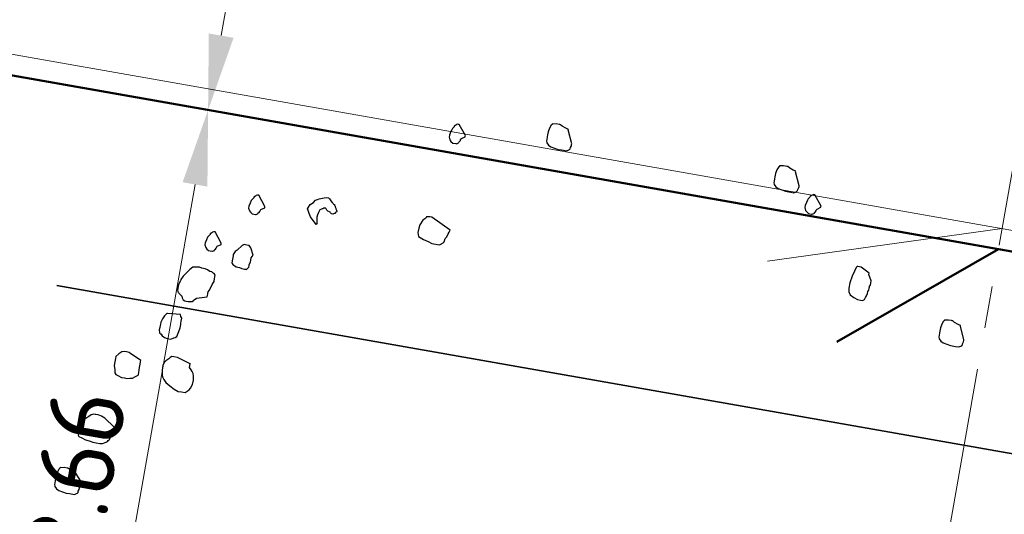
# Model space of a CAD drawing. Header units: metres. Extents: x 2514 to 227642, y 1683 to 852646.
# Tile 322 of 462: x 113998.91 to 114003.6, y 426278.73 to 426281.08. Entities that reach past the tile are written whole.
import ezdxf

# ---------------------------------------------------------------- set-up
doc = ezdxf.new("R2010")
doc.units = ezdxf.units.M
doc.linetypes.add('XX-CENTER', pattern=[8, 5, -1, 1, -1])
doc.layers.get('Defpoints').update_dxf_attribs({"color": 244, "lineweight": 35})
for name, color, linetype, lineweight in [('N-WE-GR-BOOM-G', 94, 'Continuous', 35), ('N-WE-GR-BOOM-S', 94, 'Continuous', 25), ('N-WE-VH-KANTOPSLUITING_ACHTERKANTBAND-G', 1, 'Continuous', 50), ('N-WE-VH-KANTOPSLUITING_OPSLUITBAND_100X200-G', 1, 'Continuous', 18), ('N-WE-VH-M', 7, 'Continuous', 18), ('X-XX-AL-VERWIJZING_DOORSNEDE-G', 7, 'XX-CENTER', 18)]:
    doc.layers.add(name, color=color, linetype=linetype, lineweight=lineweight)
doc.styles.add('NLCS-ISO-M200-T18', font='NLCS-ISO.ttf', dxfattribs={"height": 0.36})
doc.dimstyles.new('NLCS-M200-T18-PIJL_L2_H1', dxfattribs={"dimscale": 0.2, "dimtxt": 2.5, "dimasz": 1.8, "dimexe": 2, "dimexo": 2, "dimgap": 0.7, "dimtad": 1, "dimzin": 0, "dimdsep": 46, "dimtxsty": 'NLCS-ISO-M200-T18', "dimcen": 0, "dimdle": 2, "dimclrd": 256, "dimclre": 256, "dimclrt": 1, "dimadec": 1, "dimazin": 0, "dimtfac": 1, "dimtdec": 3, "dimtofl": 0, "dimtmove": 0, "dimatfit": 3, "dimfxl": 2, "dimfxlon": 1, "dimtfillclr": 256, "dimtolj": 1, "dimtzin": 0, "dimlwd": -1, "dimlwe": -1, "dimarcsym": 0})

# ---------------------------------------------------------------- blocks, each defined once
blk = doc.blocks.new('SGR-BOOM_11')
at = {"flags": 128}
for points in [[(-0.6010486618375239, 4.680725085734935), (-0.6568115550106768, 4.804674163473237), (-0.6568115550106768, 4.810896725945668), (-0.6814834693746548, 4.816697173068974), (-0.7187751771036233, 4.829135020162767), (-0.7372318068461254, 4.841572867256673), (-0.7434470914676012, 4.841572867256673), (-0.749662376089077, 4.841572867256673), (-0.7805495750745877, 4.841572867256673), (-0.8116405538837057, 4.835357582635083), (-0.8178558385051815, 4.835357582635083), (-0.8178558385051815, 4.829135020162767), (-0.8238673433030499, 4.822919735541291), (-0.8363124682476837, 4.792243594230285), (-0.8425277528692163, 4.754930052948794), (-0.8425277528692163, 4.723839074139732), (-0.8425277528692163, 4.70560077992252), (-0.8425277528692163, 4.680725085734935), (-0.8425277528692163, 4.668294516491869), (-0.8363124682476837, 4.64963410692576), (-0.8178558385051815, 4.630980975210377), (-0.7929801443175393, 4.618543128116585), (-0.755892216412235, 4.612742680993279), (-0.7187751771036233, 4.606527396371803), (-0.6876841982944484, 4.606527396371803), (-0.6690383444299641, 4.606527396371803), (-0.6381511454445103, 4.606527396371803), (-0.6195052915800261, 4.618543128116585), (-0.6134937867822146, 4.624765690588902), (-0.6072785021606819, 4.630980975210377), (-0.6072785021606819, 4.643418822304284), (-0.6010486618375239, 4.662071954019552), (-0.6010486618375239, 4.674509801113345), (-0.6010486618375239, 4.680725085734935)], [(1.603499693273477, 4.662071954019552), (1.547751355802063, 4.786021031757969), (1.547751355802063, 4.792243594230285), (1.523079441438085, 4.798458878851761), (1.485976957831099, 4.810896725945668), (1.467331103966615, 4.822919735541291), (1.461115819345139, 4.822919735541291), (1.454885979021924, 4.822919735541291), (1.42399878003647, 4.822919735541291), (1.392907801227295, 4.816697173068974), (1.386910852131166, 4.816697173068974), (1.386910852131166, 4.810896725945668), (1.380681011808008, 4.804674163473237), (1.368250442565, 4.773583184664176), (1.362035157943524, 4.736276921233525), (1.362035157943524, 4.70560077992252), (1.362035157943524, 4.686947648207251), (1.362035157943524, 4.662071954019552), (1.362035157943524, 4.64963410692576), (1.368250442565, 4.630980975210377), (1.386910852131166, 4.612742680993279), (1.411568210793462, 4.600304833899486), (1.448670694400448, 4.59408954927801), (1.485976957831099, 4.587866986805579), (1.516864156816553, 4.587866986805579), (1.535524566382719, 4.587866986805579), (1.56641176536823, 4.587866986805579), (1.585057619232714, 4.600304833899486), (1.591069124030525, 4.606527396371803), (1.597284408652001, 4.612742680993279), (1.597284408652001, 4.624765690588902), (1.603499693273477, 4.643418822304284), (1.603499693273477, 4.655856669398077), (1.603499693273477, 4.662071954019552)], [(-1.613790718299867, 4.582481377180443), (-1.689858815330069, 4.676998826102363), (-1.696074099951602, 4.676998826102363), (-1.70230394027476, 4.676998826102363), (-1.714734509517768, 4.670776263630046), (-1.72074601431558, 4.664560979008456), (-1.733176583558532, 4.652537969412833), (-1.733176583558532, 4.646322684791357), (-1.745621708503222, 4.627669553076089), (-1.751836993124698, 4.615231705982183), (-1.758052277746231, 4.590356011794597), (-1.764267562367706, 4.559265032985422), (-1.764267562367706, 4.54102673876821), (-1.751836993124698, 4.516151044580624), (-1.739391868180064, 4.503720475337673), (-1.72074601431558, 4.491282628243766), (-1.689858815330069, 4.491282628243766), (-1.683643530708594, 4.491282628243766), (-1.665186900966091, 4.503720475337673), (-1.665186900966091, 4.509935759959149), (-1.658971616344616, 4.516151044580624), (-1.65275633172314, 4.528588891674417), (-1.65275633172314, 4.534811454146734), (-1.646541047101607, 4.547242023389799), (-1.613790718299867, 4.57004353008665), (-1.613790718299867, 4.576266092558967), (-1.613790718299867, 4.582481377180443)], [(1.843115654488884, 4.507446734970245), (1.767047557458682, 4.601964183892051), (1.761036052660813, 4.601964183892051), (1.754820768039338, 4.601964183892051), (1.742375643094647, 4.596163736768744), (1.736160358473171, 4.589941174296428), (1.723729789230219, 4.577503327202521), (1.723729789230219, 4.571288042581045), (1.711502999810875, 4.552634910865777), (1.705273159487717, 4.540197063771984), (1.699057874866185, 4.515321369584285), (1.692842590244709, 4.48464522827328), (1.692842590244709, 4.465992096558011), (1.705273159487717, 4.441123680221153), (1.717499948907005, 4.428685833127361), (1.736160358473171, 4.416247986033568), (1.767047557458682, 4.416247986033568), (1.773262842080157, 4.416247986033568), (1.791908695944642, 4.428685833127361), (1.791908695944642, 4.434901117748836), (1.7981385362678, 4.441123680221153), (1.804353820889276, 4.453554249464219), (1.804353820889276, 4.459776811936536), (1.810569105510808, 4.472214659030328), (1.843115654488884, 4.495008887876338), (1.843115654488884, 4.501231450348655), (1.843115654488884, 4.507446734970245)], [(2.405649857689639, 3.956098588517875), (2.319014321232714, 3.999627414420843), (2.287923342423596, 3.999627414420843), (2.28170805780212, 3.999627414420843), (2.275478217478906, 3.98718956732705), (2.263251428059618, 3.950298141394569), (2.25082085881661, 3.900554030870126), (2.238390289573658, 3.832564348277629), (2.238390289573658, 3.782820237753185), (2.244605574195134, 3.745928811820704), (2.263251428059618, 3.721053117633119), (2.300353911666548, 3.702399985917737), (2.337456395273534, 3.689962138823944), (2.368547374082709, 3.689962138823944), (2.387004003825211, 3.689962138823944), (2.405649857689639, 3.702399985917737), (2.411865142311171, 3.721053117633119), (2.418094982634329, 3.739706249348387), (2.424091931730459, 3.764167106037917), (2.424091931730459, 3.782820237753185), (2.430321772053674, 3.795258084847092), (2.430321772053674, 3.81391121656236), (2.430321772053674, 3.826349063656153), (2.430321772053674, 3.838786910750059), (2.436537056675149, 3.845002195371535), (2.436537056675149, 3.869463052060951), (2.436537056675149, 3.888116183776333), (2.405649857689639, 3.944082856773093), (2.405649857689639, 3.956098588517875)], [(-2.870486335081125, 3.503001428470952), (-2.935361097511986, 3.566013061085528), (-2.950906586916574, 3.59254082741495), (-2.966248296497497, 3.619490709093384), (-2.975578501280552, 3.635654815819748), (-2.971008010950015, 3.652655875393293), (-2.958985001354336, 3.680842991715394), (-2.929771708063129, 3.704889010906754), (-2.91463377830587, 3.728098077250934), (-2.898462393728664, 3.737217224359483), (-2.882305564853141, 3.746758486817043), (-2.836280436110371, 3.765826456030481), (-2.81182685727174, 3.772871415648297), (-2.797940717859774, 3.773701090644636), (-2.786543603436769, 3.766241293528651), (-2.768712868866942, 3.747995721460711), (-2.753997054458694, 3.73473547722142), (-2.742599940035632, 3.727268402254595), (-2.739485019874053, 3.721882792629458), (-2.73098449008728, 3.71939376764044), (-2.727884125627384, 3.714422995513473), (-2.724769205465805, 3.709030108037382), (-2.721668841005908, 3.703644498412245), (-2.718553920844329, 3.698251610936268), (-2.712338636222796, 3.68747311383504), (-2.709223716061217, 3.68208750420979), (-2.70612335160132, 3.676694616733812), (-2.703008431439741, 3.671309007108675), (-2.696793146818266, 3.660530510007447), (-2.699078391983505, 3.652241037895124), (-2.704464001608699, 3.64892233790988), (-2.712134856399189, 3.637314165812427), (-2.717520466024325, 3.634410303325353), (-2.728306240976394, 3.628195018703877), (-2.741974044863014, 3.627365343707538), (-2.753589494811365, 3.634825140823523), (-2.756689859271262, 3.6402180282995), (-2.765190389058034, 3.642707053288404), (-2.782191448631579, 3.647262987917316), (-2.793588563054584, 3.6547227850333), (-2.79980384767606, 3.665501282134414), (-2.811419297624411, 3.67296835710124), (-2.816804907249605, 3.670064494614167), (-2.822190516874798, 3.666745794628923), (-2.832757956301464, 3.660945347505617), (-2.838143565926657, 3.657626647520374), (-2.843543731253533, 3.6547227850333), (-2.859715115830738, 3.645188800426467), (-2.866556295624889, 3.619905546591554), (-2.873179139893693, 3.594615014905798), (-2.874634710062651, 3.572228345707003), (-2.870690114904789, 3.553160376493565), (-2.866760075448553, 3.533677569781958), (-2.865930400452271, 3.519995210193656), (-2.863033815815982, 3.514609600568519), (-2.859918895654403, 3.509216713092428), (-2.865100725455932, 3.506320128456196), (-2.870486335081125, 3.503001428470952)], [(-1.602189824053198, 3.668405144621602), (-1.794121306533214, 3.761263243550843), (-1.812563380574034, 3.761263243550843), (-1.843654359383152, 3.755047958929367), (-1.849869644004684, 3.742610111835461), (-1.874541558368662, 3.717734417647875), (-1.893187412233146, 3.668405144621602), (-1.899417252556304, 3.637314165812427), (-1.899417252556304, 3.594200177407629), (-1.886972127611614, 3.556893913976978), (-1.837439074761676, 3.53824078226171), (-1.787891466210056, 3.525802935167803), (-1.750803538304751, 3.513365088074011), (-1.676394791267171, 3.513365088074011), (-1.670164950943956, 3.519580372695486), (-1.64550759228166, 3.53824078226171), (-1.639277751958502, 3.550671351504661), (-1.63306246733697, 3.581762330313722), (-1.620631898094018, 3.600422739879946), (-1.614416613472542, 3.631098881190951), (-1.608186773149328, 3.64975201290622), (-1.602189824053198, 3.662189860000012), (-1.602189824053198, 3.668405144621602)], [(-3.379761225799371, 3.587155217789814), (-3.455829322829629, 3.681672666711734), (-3.462044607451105, 3.681672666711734), (-3.468259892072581, 3.681672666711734), (-3.480690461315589, 3.675450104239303), (-3.486920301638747, 3.669234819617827), (-3.499147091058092, 3.656796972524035), (-3.499147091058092, 3.650581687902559), (-3.511577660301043, 3.631928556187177), (-3.517807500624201, 3.619905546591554), (-3.524022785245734, 3.595029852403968), (-3.53023806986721, 3.563938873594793), (-3.53023806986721, 3.545285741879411), (-3.517807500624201, 3.520824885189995), (-3.505362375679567, 3.50839431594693), (-3.486920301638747, 3.495956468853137), (-3.455829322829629, 3.495956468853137), (-3.449599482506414, 3.495956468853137), (-3.431157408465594, 3.50839431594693), (-3.431157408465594, 3.514609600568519), (-3.424942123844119, 3.520824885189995), (-3.418726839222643, 3.532847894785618), (-3.418726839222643, 3.539070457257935), (-3.41251155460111, 3.551501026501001), (-3.379761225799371, 3.574717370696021), (-3.379761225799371, 3.580939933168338), (-3.379761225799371, 3.587155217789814)], [(3.40553922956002, 3.485592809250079), (3.349776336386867, 3.609541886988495), (3.349776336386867, 3.615342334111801), (3.325118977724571, 3.621564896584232), (3.288016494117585, 3.633995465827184), (3.269356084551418, 3.646433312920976), (3.263140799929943, 3.646433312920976), (3.256925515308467, 3.646433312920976), (3.226038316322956, 3.646433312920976), (3.194947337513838, 3.6402180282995), (3.188935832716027, 3.6402180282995), (3.188935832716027, 3.633995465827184), (3.182720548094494, 3.627780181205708), (3.17027542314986, 3.597104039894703), (3.164060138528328, 3.559797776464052), (3.164060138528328, 3.528706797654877), (3.164060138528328, 3.510461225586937), (3.164060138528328, 3.485592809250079), (3.164060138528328, 3.473154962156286), (3.17027542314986, 3.454501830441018), (3.188935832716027, 3.435848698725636), (3.213607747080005, 3.423410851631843), (3.250710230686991, 3.417188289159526), (3.288016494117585, 3.41097300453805), (3.318889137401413, 3.41097300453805), (3.33754954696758, 3.41097300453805), (3.368436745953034, 3.41097300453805), (3.3870971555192, 3.423410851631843), (3.393312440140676, 3.429626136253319), (3.399323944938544, 3.435848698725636), (3.399323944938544, 3.448279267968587), (3.40553922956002, 3.46693967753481), (3.40553922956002, 3.479370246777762), (3.40553922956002, 3.485592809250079)], [(-3.729636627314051, 3.170534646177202), (-3.805704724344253, 3.265052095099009), (-3.811920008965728, 3.265052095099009), (-3.818135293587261, 3.265052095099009), (-3.830580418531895, 3.258836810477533), (-3.836591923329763, 3.252614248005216), (-3.849022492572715, 3.240591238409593), (-3.849022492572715, 3.234375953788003), (-3.861467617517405, 3.215722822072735), (-3.867682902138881, 3.203284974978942), (-3.873898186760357, 3.178409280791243), (-3.88011347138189, 3.147318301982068), (-3.88011347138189, 3.129080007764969), (-3.867682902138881, 3.104211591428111), (-3.855237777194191, 3.091773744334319), (-3.836591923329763, 3.079335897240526), (-3.805704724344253, 3.079335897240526), (-3.799489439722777, 3.079335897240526), (-3.781032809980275, 3.091773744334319), (-3.781032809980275, 3.097989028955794), (-3.774817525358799, 3.104211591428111), (-3.768602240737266, 3.116642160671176), (-3.768602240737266, 3.122864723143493), (-3.76238695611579, 3.135302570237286), (-3.729636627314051, 3.158096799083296), (-3.729636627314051, 3.164319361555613), (-3.729636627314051, 3.170534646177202)], [(-3.40980419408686, 3.111256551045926), (-3.443398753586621, 3.17592753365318), (-3.462044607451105, 3.194580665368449), (-3.486716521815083, 3.194580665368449), (-3.511577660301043, 3.194580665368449), (-3.530034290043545, 3.182142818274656), (-3.567340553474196, 3.132398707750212), (-3.585782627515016, 3.113745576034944), (-3.59822775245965, 3.083069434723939), (-3.59822775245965, 3.070631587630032), (-3.59822775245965, 3.039540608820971), (-3.59822775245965, 3.002641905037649), (-3.592012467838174, 2.996426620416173), (-3.585782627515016, 2.990211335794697), (-3.573555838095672, 2.983988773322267), (-3.54868014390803, 2.971550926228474), (-3.517807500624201, 2.971550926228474), (-3.492931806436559, 2.965335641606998), (-3.468259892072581, 2.965335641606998), (-3.455829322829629, 2.965335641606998), (-3.449599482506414, 2.965335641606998), (-3.443398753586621, 2.971550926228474), (-3.43095362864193, 2.990211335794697), (-3.43095362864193, 3.002641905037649), (-3.43095362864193, 3.014664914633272), (-3.424942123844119, 3.039540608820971), (-3.424942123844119, 3.05819374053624), (-3.424942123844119, 3.083069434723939), (-3.40980419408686, 3.111256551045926)], [(-3.771920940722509, 2.641988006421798), (-3.771717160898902, 2.668108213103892), (-3.771717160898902, 2.674323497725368), (-3.771717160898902, 2.692976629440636), (-3.765487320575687, 2.705414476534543), (-3.753056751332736, 2.736090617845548), (-3.746841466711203, 2.767181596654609), (-3.734396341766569, 2.798272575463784), (-3.734396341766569, 2.828948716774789), (-3.734396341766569, 2.841386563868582), (-3.734396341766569, 2.847601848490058), (-3.734396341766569, 2.860039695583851), (-3.746841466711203, 2.872477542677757), (-3.759272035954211, 2.878692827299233), (-3.771717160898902, 2.88491538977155), (-3.790159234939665, 2.88491538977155), (-3.815034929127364, 2.897353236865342), (-3.83969228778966, 2.903568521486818), (-3.870783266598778, 2.903568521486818), (-3.895455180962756, 2.909368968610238), (-3.932557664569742, 2.903568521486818), (-3.957418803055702, 2.897353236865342), (-3.982090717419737, 2.872477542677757), (-4.00696641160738, 2.835171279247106), (-4.031623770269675, 2.798272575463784), (-4.050284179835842, 2.760966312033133), (-4.050284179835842, 2.748528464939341), (-4.062714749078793, 2.711214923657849), (-4.062714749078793, 2.692976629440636), (-4.062714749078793, 2.686761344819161), (-4.062714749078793, 2.680538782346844), (-4.062714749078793, 2.674323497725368), (-4.062714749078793, 2.668108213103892), (-4.062714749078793, 2.661885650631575), (-4.056499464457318, 2.643232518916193), (-4.050284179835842, 2.637017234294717), (-4.044068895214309, 2.6307946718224), (-4.013181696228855, 2.606341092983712), (-4.00696641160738, 2.593903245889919), (-3.994535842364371, 2.575250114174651), (-3.976079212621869, 2.56902755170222), (-3.963648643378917, 2.56902755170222), (-3.944988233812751, 2.56902755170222), (-3.932557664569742, 2.56902755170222), (-3.907885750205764, 2.575250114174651), (-3.895455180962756, 2.587680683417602), (-3.88923989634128, 2.593903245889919), (-3.870783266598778, 2.612141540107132), (-3.771920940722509, 2.641988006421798), (-3.771920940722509, 2.641988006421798), (-3.771920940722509, 2.641988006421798)], [(-3.994535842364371, 2.432640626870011), (-4.118477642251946, 2.42021005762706), (-4.124692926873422, 2.42021005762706), (-4.13070443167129, 2.413987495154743), (-4.143149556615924, 2.39574920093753), (-4.155580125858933, 2.364658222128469), (-4.168010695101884, 2.327351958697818), (-4.168010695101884, 2.308691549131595), (-4.168010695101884, 2.296668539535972), (-4.168010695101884, 2.278015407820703), (-4.168010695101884, 2.253146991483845), (-4.161795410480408, 2.22827129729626), (-4.143149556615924, 2.215833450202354), (-4.13070443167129, 2.20381044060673), (-4.106047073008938, 2.191379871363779), (-4.081171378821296, 2.185157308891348), (-4.044068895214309, 2.185157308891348), (-4.019396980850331, 2.20381044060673), (-4.00696641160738, 2.209618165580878), (-3.994535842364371, 2.22205601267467), (-3.982090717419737, 2.271800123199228), (-3.976079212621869, 2.308691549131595), (-3.976079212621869, 2.33978252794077), (-3.976079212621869, 2.352220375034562), (-3.976079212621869, 2.370873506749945), (-3.976079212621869, 2.40196448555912), (-3.988306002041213, 2.413987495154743), (-3.994535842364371, 2.432640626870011)], [(-4.291763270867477, 1.93725915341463), (-4.378602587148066, 1.974572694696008), (-4.397059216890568, 1.980787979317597), (-4.415705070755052, 1.99322582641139), (-4.44037698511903, 1.99322582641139), (-4.459037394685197, 1.99322582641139), (-4.483694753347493, 1.987003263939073), (-4.508570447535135, 1.962134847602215), (-4.533227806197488, 1.93104386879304), (-4.533227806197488, 1.912390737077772), (-4.533227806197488, 1.881714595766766), (-4.533227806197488, 1.844401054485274), (-4.521001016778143, 1.807094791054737), (-4.514785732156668, 1.776418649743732), (-4.502355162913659, 1.763980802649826), (-4.483694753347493, 1.757758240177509), (-4.446592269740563, 1.745327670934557), (-4.415705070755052, 1.745327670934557), (-4.39082937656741, 1.745327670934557), (-4.366172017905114, 1.751542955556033), (-4.341296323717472, 1.757758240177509), (-4.316624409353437, 1.776418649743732), (-4.291763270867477, 1.795071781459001), (-4.291763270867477, 1.801287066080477), (-4.291763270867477, 1.81953263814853), (-4.291763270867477, 1.844401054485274), (-4.291763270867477, 1.869276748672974), (-4.291763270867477, 1.900367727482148), (-4.291763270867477, 1.924821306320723), (-4.291763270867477, 1.93725915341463)], [(-4.403274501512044, 1.249938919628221), (-4.508570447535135, 1.317928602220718), (-4.533227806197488, 1.336581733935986), (-4.570534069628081, 1.349019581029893), (-4.601421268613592, 1.355234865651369), (-4.626296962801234, 1.355234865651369), (-4.632308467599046, 1.355234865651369), (-4.650968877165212, 1.355234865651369), (-4.657184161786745, 1.349019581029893), (-4.669614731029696, 1.342804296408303), (-4.688056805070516, 1.324143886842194), (-4.712947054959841, 1.299690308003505), (-4.737604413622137, 1.281029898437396), (-4.750034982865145, 1.256161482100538), (-4.756264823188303, 1.231285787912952), (-4.756264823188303, 1.194394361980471), (-4.756264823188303, 1.150865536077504), (-4.756264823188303, 1.132212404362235), (-4.750034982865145, 1.119774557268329), (-4.719147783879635, 1.113559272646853), (-4.681856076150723, 1.10153626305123), (-4.644739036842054, 1.095313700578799), (-4.60765110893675, 1.089098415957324), (-4.576763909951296, 1.089098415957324), (-4.539443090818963, 1.089098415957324), (-4.514785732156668, 1.095313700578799), (-4.483694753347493, 1.113559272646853), (-4.471467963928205, 1.119774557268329), (-4.465238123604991, 1.132212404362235), (-4.459037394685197, 1.138427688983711), (-4.446592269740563, 1.169518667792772), (-4.44037698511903, 1.175741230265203), (-4.428150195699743, 1.200609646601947), (-4.428150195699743, 1.21263265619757), (-4.409489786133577, 1.243723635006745), (-4.403274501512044, 1.249938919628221)], [(-4.657184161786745, 0.7048133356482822), (-4.712947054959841, 0.766995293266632), (-4.712947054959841, 0.7732105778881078), (-4.737604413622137, 0.7794331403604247), (-4.774910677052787, 0.7918709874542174), (-4.793352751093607, 0.8038939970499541), (-4.799582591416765, 0.8038939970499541), (-4.805797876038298, 0.8038939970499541), (-4.836685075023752, 0.8038939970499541), (-4.867776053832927, 0.7980862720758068), (-4.873991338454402, 0.7980862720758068), (-4.873991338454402, 0.7918709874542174), (-4.880206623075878, 0.7856484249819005), (-4.892433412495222, 0.7545574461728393), (-4.898648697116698, 0.7172511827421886), (-4.898648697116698, 0.6865750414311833), (-4.898648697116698, 0.6679219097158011), (-4.898648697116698, 0.6430462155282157), (-4.898648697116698, 0.630608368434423), (-4.892433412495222, 0.6119552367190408), (-4.873991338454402, 0.593716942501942), (-4.84911564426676, 0.5812790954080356), (-4.812013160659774, 0.5750638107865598), (-4.774910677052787, 0.5688412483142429), (-4.743819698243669, 0.5688412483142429), (-4.725377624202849, 0.5688412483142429), (-4.694286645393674, 0.5688412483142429), (-4.675830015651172, 0.5812790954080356), (-4.669614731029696, 0.5874943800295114), (-4.663399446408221, 0.593716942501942), (-4.663399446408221, 0.605739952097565), (-4.657184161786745, 0.6243930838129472), (-4.657184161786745, 0.699012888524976), (-4.657184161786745, 0.7048133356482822)]]:
    blk.add_lwpolyline(points, close=True, dxfattribs=at)
blk.add_lwpolyline([(-3.82125021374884, 1.987003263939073), (-3.951218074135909, 2.023901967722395), (-3.988306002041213, 2.023901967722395), (-4.00696641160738, 2.023901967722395), (-4.019396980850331, 2.011464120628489), (-4.031623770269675, 1.999441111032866), (-4.056499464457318, 1.974572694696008), (-4.062714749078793, 1.962134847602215), (-4.068944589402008, 1.955912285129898), (-4.075159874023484, 1.924821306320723), (-4.075159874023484, 1.881714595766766), (-4.068944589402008, 1.838185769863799), (-4.062714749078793, 1.81953263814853), (-4.044068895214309, 1.795071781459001), (-4.019396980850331, 1.770196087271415), (-3.976079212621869, 1.745327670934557), (-3.932557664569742, 1.720451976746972), (-3.88923989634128, 1.708014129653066), (-3.858352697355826, 1.708014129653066), (-3.82125021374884, 1.708014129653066), (-3.790159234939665, 1.73910510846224), (-3.777932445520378, 1.757758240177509), (-3.765487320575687, 1.795071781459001), (-3.765487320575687, 1.838185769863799), (-3.771717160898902, 1.875492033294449), (-3.777932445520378, 1.900367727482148), (-3.790159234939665, 1.918606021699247), (-3.802589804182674, 1.93104386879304), (-3.82125021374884, 1.949697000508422), (-3.82125021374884, 1.987003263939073), (-3.82125021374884, 1.99322582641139)], dxfattribs=at)
blk = doc.blocks.new('*D430')
at = {"layer": 'Defpoints', "color": 0, "transparency": 16777216}
for p in [(113998.5084798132, 426280.8815287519), (113999.8079261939, 426280.6527184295), (113997.872965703, 426277.2723536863)]:
    blk.add_point(p, dxfattribs=at)
at = {"layer": 'N-WE-VH-M', "transparency": 16777216}
for p, q in [((113999.4139866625, 426280.7220844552), (114000.2018657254, 426280.5833524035)), ((113999.234841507, 426277.3980889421), (113999.7454967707, 426280.298172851)), ((113998.7784725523, 426277.1129093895), (113999.5663516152, 426276.9741773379))]:
    blk.add_line(p, q, dxfattribs=at)
for points in [[(113999.686405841, 426280.3085777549), (113999.8045877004, 426280.2877679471), (113999.807926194, 426280.6527184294)], [(113999.1757505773, 426277.408493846), (113999.2939324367, 426277.3876840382), (113999.1724120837, 426277.0435433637)]]:
    blk.add_solid(points, dxfattribs=at)
at = {"layer": 'N-WE-VH-M', "color": 1, "transparency": 16777216, "insert": (113999.1750175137, 426278.9036237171), "char_height": 0.36, "attachment_point": 5, "rotation": 80.01356215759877, "style": 'NLCS-ISO-M200-T18'}
blk.add_mtext('\\A1;3.66', dxfattribs=at)
blk = doc.blocks.new('*D431')
at = {"layer": 'Defpoints', "color": 0, "transparency": 16777216}
for p in [(113998.9853712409, 426283.5898630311), (114000.2848176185, 426283.3610527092), (113998.5084798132, 426280.881528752)]:
    blk.add_point(p, dxfattribs=at)
at = {"layer": 'N-WE-VH-M', "transparency": 16777216}
for p, q in [((113999.8908780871, 426283.4304187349), (114000.6787571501, 426283.2916866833)), ((113999.8703556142, 426281.0072640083), (114000.2223881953, 426283.0065071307)), ((113999.4139866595, 426280.7220844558), (114000.2018657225, 426280.5833524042))]:
    blk.add_line(p, q, dxfattribs=at)
for points in [[(114000.1632972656, 426283.0169120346), (114000.2814791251, 426282.9961022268), (114000.2848176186, 426283.3610527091)], [(113999.8112646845, 426281.0176689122), (113999.9294465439, 426280.9968591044), (113999.807926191, 426280.65271843)]]:
    blk.add_solid(points, dxfattribs=at)
at = {"layer": 'N-WE-VH-M', "color": 1, "transparency": 16777216, "insert": (113999.7312202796, 426282.0623783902), "char_height": 0.36, "attachment_point": 5, "rotation": 80.01356215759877, "style": 'NLCS-ISO-M200-T18'}
blk.add_mtext('\\A1;2.75', dxfattribs=at)

msp = doc.modelspace()

# ---------------------------------------------------------------- linework, layer by layer
at = {"layer": 'N-WE-GR-BOOM-G', "ltscale": 0.2, "flags": 128}
msp.add_lwpolyline([(114004.2136875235, 426278.9143445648), (113999.086697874, 426279.8171199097)], dxfattribs=at)
at = {"layer": 'N-WE-VH-KANTOPSLUITING_ACHTERKANTBAND-G', "ltscale": 0.2}
msp.add_line((113988.8856537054, 426282.5759441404), (114023.2726017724, 426276.5209896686), dxfattribs=at)
at = {"layer": 'N-WE-VH-KANTOPSLUITING_ACHTERKANTBAND-G', "ltscale": 0.2, "flags": 128}
msp.add_lwpolyline([(114003.5767478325, 426279.9890932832), (114002.8055329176, 426279.5478768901)], dxfattribs=at)
at = {"layer": 'N-WE-VH-KANTOPSLUITING_OPSLUITBAND_100X200-G', "ltscale": 0.2}
msp.add_line((113988.804510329, 426282.6917705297), (114023.3884281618, 426276.602133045), dxfattribs=at)
at = {"layer": 'N-WE-VH-KANTOPSLUITING_OPSLUITBAND_100X200-G', "ltscale": 0.2, "flags": 128}
msp.add_lwpolyline([(114003.5940266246, 426280.0875892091), (114002.475676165, 426279.932121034)], dxfattribs=at)
at = {"layer": 'X-XX-AL-VERWIJZING_DOORSNEDE-G', "ltscale": 0.2, "flags": 128}
msp.add_lwpolyline([(114004.8588655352, 426287.2976695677), (113999.9977572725, 426259.5874363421)], dxfattribs=at)

# ---------------------------------------------------------------- block references
at = {"layer": 'N-WE-GR-BOOM-S', "ltscale": 0.2, "xscale": 0.5, "yscale": 0.5, "rotation": 350.0500476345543}
msp.add_blockref('SGR-BOOM_11', (114001.433423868, 426278.1346712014), dxfattribs=at)

# ---------------------------------------------------------------- dimensions: what is measured, and where the dimension line sits
at = {"layer": 'N-WE-VH-M'}
for base, p1, p2, picture, middle in [((114000.2848176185, 426283.3610527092), (113998.5084798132, 426280.8815287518), (113998.9853712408, 426283.5898630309), '*D431', (113999.7312202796, 426282.0623783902)), ((113999.8079261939, 426280.6527184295), (113997.872965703, 426277.272353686), (113998.5084798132, 426280.8815287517), '*D430', (113999.1750175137, 426278.9036237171))]:
    dim = msp.add_linear_dim(base=base, p1=p1, p2=p2, angle=80.01356215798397, dimstyle='NLCS-M200-T18-PIJL_L2_H1', override={"dimclrt": 1}, dxfattribs=at)
    dim.commit()
    dim.dimension.update_dxf_attribs({"geometry": picture, "text_midpoint": middle})

doc.saveas('drawing.dxf')
